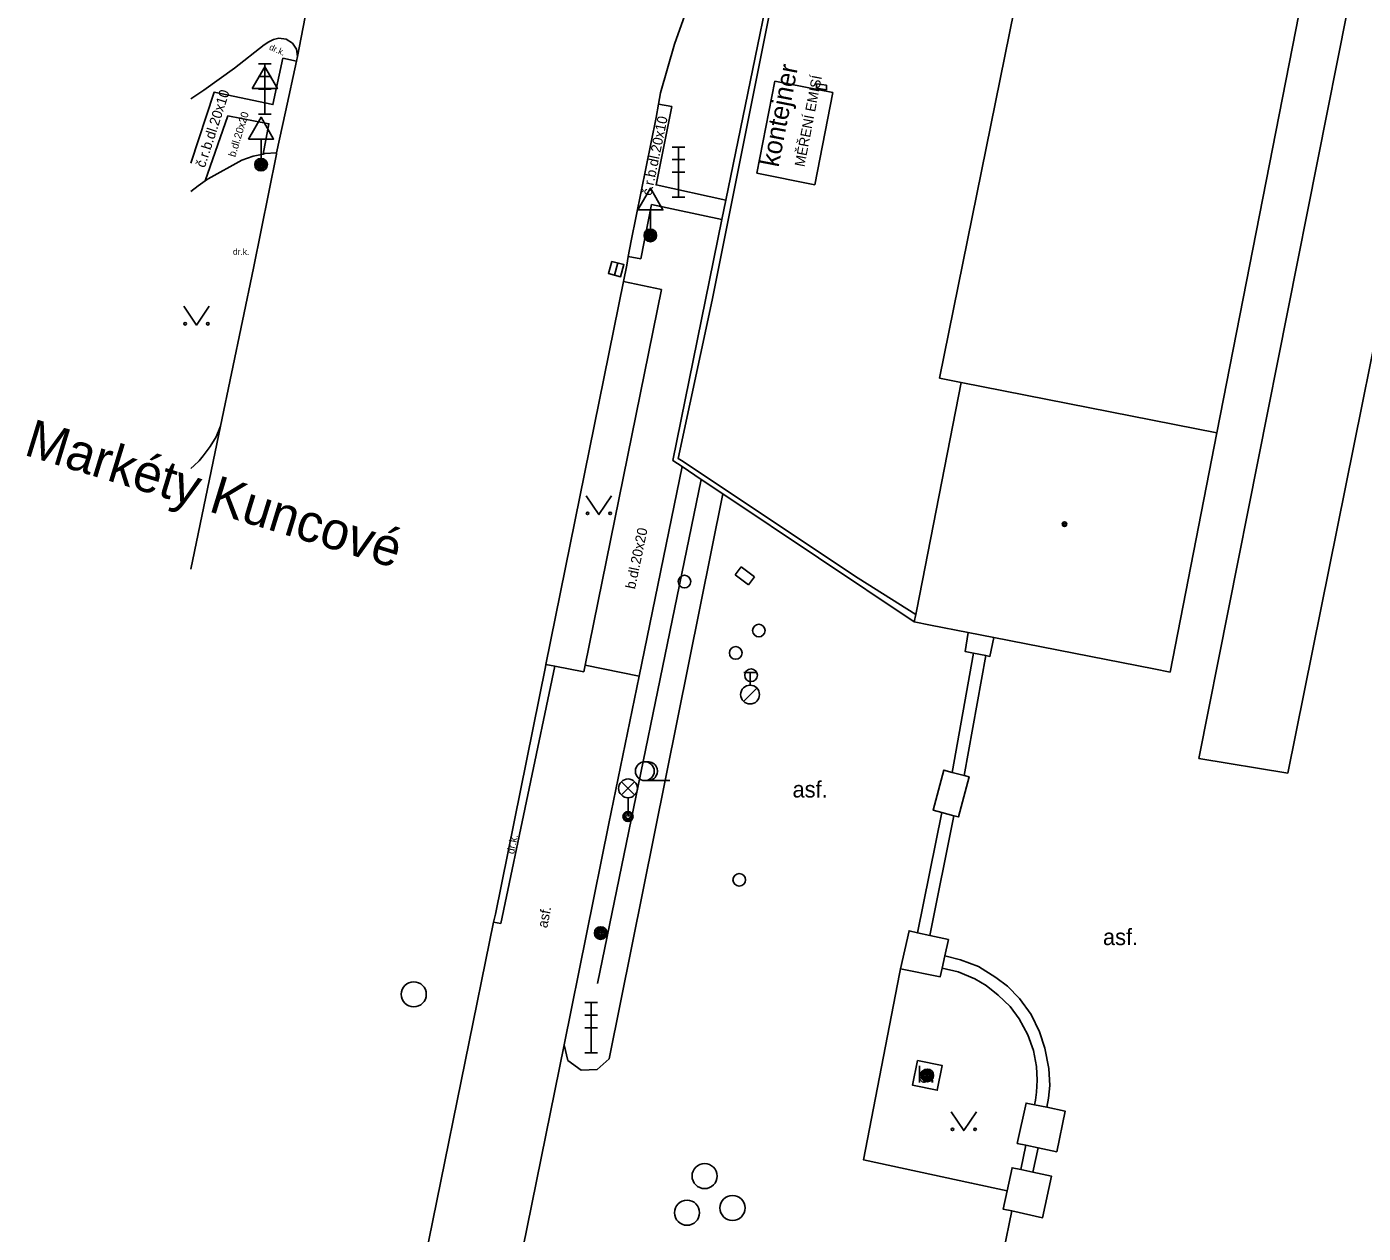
# Model space of a CAD drawing. Extents: x -595546 to -593986, y -1160845 to -1159202.
# Drawn here: x -595546.1 to -595492.9, y -1159653.6 to -1159605.5 of the extents above; entities that cross this region are included whole.
import ezdxf

# ---------------------------------------------------------------- set-up
doc = ezdxf.new("R2010")
doc.units = 0
for name, color, linetype in [('Level 25', 7, 'Continuous'), ('Level 27', 7, 'Continuous'), ('Level 28', 7, 'Continuous'), ('Level 31', 7, 'Continuous'), ('Level 33', 7, 'Continuous'), ('Level 34', 7, 'Continuous'), ('Level 36', 7, 'Continuous'), ('Level 39', 7, 'Continuous'), ('Nazvy ulic', 7, 'Continuous'), ('neurcene site - povrch.  znaky - skut. stav', 7, 'Continuous'), ('silnoproud - povrch.  znaky a  RIS  skut. velikost', 7, 'Continuous'), ('Specificka linie pasportu komunikaci', 7, 'Continuous'), ('TM - budovy zdene_ betonove - VP', 7, 'Continuous'), ('TM - chodniky - VP', 7, 'Continuous'), ('TM - komunikace - VP', 7, 'Continuous'), ('TM - plot drateny_ kovovy - VP', 7, 'Continuous'), ('TM - plot zdeny_ ohradni zed - VP', 7, 'Continuous'), ('TM - plot zivy neuzavreny', 7, 'Continuous'), ('TM - podezdivka plotu - VP', 7, 'Continuous'), ('TM - pomocna konstrukcni linie', 7, 'Continuous'), ('TM - popis objektu', 7, 'Continuous'), ('TM - popis povrchu', 7, 'Continuous'), ('TM - poznamka', 7, 'Continuous'), ('TM - rozhrani mezi zpev. plochami mezi sebou - VP', 7, 'Continuous'), ('TM - rozhrani ploch obecne - VP', 7, 'Continuous'), ('TM - vjezd na pozemek', 7, 'Continuous')]:
    doc.layers.add(name, color=color, linetype=linetype)

msp = doc.modelspace()

# ---------------------------------------------------------------- linework, layer by layer
at = {"layer": 'Level 25'}
for centre, radius in [((-595536.78, -1159611.03), 0.25), ((-595536.78, -1159611.03), 0.2), ((-595536.78, -1159611.03), 0.15), ((-595536.78, -1159611.03), 0.1), ((-595536.78, -1159611.03), 0.05), ((-595521.28, -1159613.85), 0.25), ((-595521.28, -1159613.85), 0.2), ((-595521.28, -1159613.85), 0.15), ((-595521.28, -1159613.85), 0.1), ((-595521.28, -1159613.85), 0.05), ((-595523.26, -1159641.64), 0.25), ((-595523.26, -1159641.64), 0.2), ((-595523.26, -1159641.64), 0.15), ((-595523.26, -1159641.64), 0.1), ((-595523.26, -1159641.64), 0.05), ((-595510.25, -1159647.31), 0.25), ((-595510.25, -1159647.31), 0.2), ((-595510.25, -1159647.31), 0.15), ((-595510.25, -1159647.31), 0.1), ((-595510.25, -1159647.31), 0.05)]:
    msp.add_circle(centre, radius, dxfattribs=at)
at = {"layer": 'Level 27'}
msp.add_line((-595522.574, -1159614.949), (-595522.706, -1159615.431), dxfattribs=at)
msp.add_lwpolyline([(-595522.815, -1159614.883), (-595522.947, -1159615.365), (-595522.465, -1159615.497), (-595522.333, -1159615.015)], close=True, dxfattribs=at)
for centre in [(-595530.7, -1159644.08), (-595519.12, -1159651.32), (-595519.82, -1159652.78), (-595518.01, -1159652.59)]:
    msp.add_circle(centre, 0.5, dxfattribs=at)
at = {"layer": 'Level 28'}
for p, q in [((-595517.56, -1159631.265), (-595517.06, -1159631.265)), ((-595517.31, -1159631.765), (-595517.31, -1159631.265)), ((-595517.568, -1159632.412), (-595517.038, -1159631.882))]:
    msp.add_line(p, q, dxfattribs=at)
for centre, radius in [((-595516.96, -1159629.59), 0.25), ((-595517.88, -1159630.48), 0.25), ((-595517.27, -1159631.37), 0.25), ((-595517.31, -1159632.14), 0.375), ((-595517.74, -1159639.52), 0.25)]:
    msp.add_circle(centre, radius, dxfattribs=at)
at = {"layer": 'Level 31'}
msp.add_circle((-595519.92, -1159627.64), 0.25, dxfattribs=at)
at = {"layer": 'Level 33'}
for p, q in [((-595536.88, -1159607.02), (-595536.38, -1159607.02)), ((-595536.63, -1159609.02), (-595536.63, -1159607.02)), ((-595536.88, -1159607.52), (-595536.38, -1159607.52)), ((-595536.88, -1159608.02), (-595536.38, -1159608.02)), ((-595536.88, -1159609.02), (-595536.38, -1159609.02)), ((-595520.41, -1159610.33), (-595519.91, -1159610.33)), ((-595520.16, -1159612.33), (-595520.16, -1159610.33)), ((-595520.41, -1159610.83), (-595519.91, -1159610.83)), ((-595520.41, -1159611.33), (-595519.91, -1159611.33)), ((-595520.41, -1159612.33), (-595519.91, -1159612.33)), ((-595522.435, -1159636.14), (-595521.905, -1159635.61)), ((-595522.435, -1159635.61), (-595521.905, -1159636.14)), ((-595522.17, -1159636.25), (-595522.17, -1159637)), ((-595523.89, -1159644.41), (-595523.39, -1159644.41)), ((-595523.64, -1159646.41), (-595523.64, -1159644.41)), ((-595523.89, -1159644.91), (-595523.39, -1159644.91)), ((-595523.89, -1159645.41), (-595523.39, -1159645.41)), ((-595523.89, -1159646.41), (-595523.39, -1159646.41))]:
    msp.add_line(p, q, dxfattribs=at)
for centre, radius in [((-595522.17, -1159635.875), 0.375), ((-595522.17, -1159637), 0.2), ((-595522.17, -1159637), 0.145), ((-595522.17, -1159637), 0.0876)]:
    msp.add_circle(centre, radius, dxfattribs=at)
at = {"layer": 'Level 34'}
for p, q in [((-595536.63, -1159608.002), (-595536.63, -1159609.02)), ((-595536.88, -1159609.02), (-595536.38, -1159609.02)), ((-595536.78, -1159610.012), (-595536.78, -1159611.03)), ((-595537.03, -1159611.03), (-595536.53, -1159611.03)), ((-595521.28, -1159612.832), (-595521.28, -1159613.85)), ((-595521.53, -1159613.85), (-595521.03, -1159613.85))]:
    msp.add_line(p, q, dxfattribs=at)
for points in [[(-595537.13, -1159608.002), (-595536.13, -1159608.002), (-595536.63, -1159607.136)], [(-595537.28, -1159610.012), (-595536.28, -1159610.012), (-595536.78, -1159609.146)], [(-595521.78, -1159612.832), (-595520.78, -1159612.832), (-595521.28, -1159611.966)]]:
    msp.add_lwpolyline(points, close=True, dxfattribs=at)
at = {"layer": 'Level 36'}
msp.add_line((-595521.5, -1159635.565), (-595520.5, -1159635.565), dxfattribs=at)
for points in [[(-595539.85, -1159616.67), (-595539.35, -1159617.42), (-595538.85, -1159616.67)], [(-595523.83, -1159624.22), (-595523.33, -1159624.97), (-595522.83, -1159624.22)], [(-595509.3, -1159648.76), (-595508.8, -1159649.51), (-595508.3, -1159648.76)]]:
    msp.add_lwpolyline(points, dxfattribs=at)
for centre, radius in [((-595539.8, -1159617.37), 0.05), ((-595538.901, -1159617.37), 0.05), ((-595523.78, -1159624.92), 0.05), ((-595522.881, -1159624.92), 0.05), ((-595521.5, -1159635.19), 0.375), ((-595509.25, -1159649.46), 0.05), ((-595508.351, -1159649.46), 0.05)]:
    msp.add_circle(centre, radius, dxfattribs=at)
msp.add_arc((-595521.375, -1159635.19), 0.375, 260.4059, 99.5941, dxfattribs=at)
at = {"layer": 'Level 39'}
for radius in [0.09, 0.0398]:
    msp.add_circle((-595504.79, -1159625.35), radius, dxfattribs=at)
at = {"layer": 'neurcene site - povrch.  znaky - skut. stav'}
for points in [[(-595514.67, -1159607.81), (-595514.67, -1159607.99)], [(-595514.27, -1159607.87), (-595514.67, -1159607.81)], [(-595514.27, -1159608.05), (-595514.27, -1159607.87)], [(-595514.67, -1159607.99), (-595514.27, -1159608.05)]]:
    msp.add_lwpolyline(points, dxfattribs=at)
at = {"layer": 'silnoproud - povrch.  znaky a  RIS  skut. velikost'}
for points in [[(-595517.66, -1159627.05), (-595517.9, -1159627.37)], [(-595517.9, -1159627.37), (-595517.37, -1159627.77)], [(-595517.13, -1159627.45), (-595517.66, -1159627.05)], [(-595517.37, -1159627.77), (-595517.13, -1159627.45)]]:
    msp.add_lwpolyline(points, dxfattribs=at)
at = {"layer": 'Specificka linie pasportu komunikaci'}
for points in [[(-595535.33, -1159606.72), (-595531.76, -1159588.21)], [(-595539.58, -1159627.145), (-595538.39, -1159621.45)]]:
    msp.add_lwpolyline(points, dxfattribs=at)
at = {"layer": 'TM - budovy zdene_ betonove - VP'}
for points in [[(-595509.77, -1159619.54), (-595493.63, -1159539.95)], [(-595495.19, -1159603.68), (-595498.72, -1159621.71)], [(-595508.9, -1159619.71), (-595509.77, -1159619.54)], [(-595510.67, -1159628.75), (-595508.9, -1159619.71)], [(-595508.9, -1159619.71), (-595498.72, -1159621.71)], [(-595498.72, -1159621.71), (-595500.59, -1159631.25)], [(-595510.77, -1159629.24), (-595510.71, -1159628.95)], [(-595510.71, -1159628.95), (-595510.67, -1159628.75)], [(-595510.12, -1159629.37), (-595510.77, -1159629.24)], [(-595508.63, -1159629.67), (-595510.12, -1159629.37)], [(-595508.63, -1159629.67), (-595507.61, -1159629.87)], [(-595507.61, -1159629.87), (-595501.24, -1159631.12)], [(-595500.59, -1159631.25), (-595501.24, -1159631.12)]]:
    msp.add_lwpolyline(points, dxfattribs=at)
at = {"layer": 'TM - chodniky - VP'}
for points in [[(-595538.88, -1159611.6), (-595537.54, -1159610.85)], [(-595537.54, -1159610.85), (-595537.09, -1159610.69), (-595536.7, -1159610.61)], [(-595536.7, -1159610.61), (-595536.63, -1159610.59), (-595536.16, -1159610.56)], [(-595539.01, -1159611.68), (-595538.88, -1159611.6)], [(-595539.58, -1159612.106), (-595539.29, -1159611.87), (-595539.01, -1159611.68)], [(-595522.35, -1159615.68), (-595520.83, -1159616.01)], [(-595520.83, -1159616.01), (-595523.87, -1159630.97)], [(-595521.73, -1159631.41), (-595520.01, -1159623.06)], [(-595525.44, -1159630.94), (-595525.08, -1159631.01)], [(-595525.08, -1159631.01), (-595523.93, -1159631.24)], [(-595523.87, -1159630.97), (-595523.93, -1159631.24)], [(-595524.71, -1159646.09), (-595522.93, -1159637.27), (-595521.73, -1159631.41)]]:
    msp.add_lwpolyline(points, dxfattribs=at)
at = {"layer": 'TM - komunikace - VP'}
for points in [[(-595520.95, -1159608.62), (-595520.87, -1159608.17), (-595520.32, -1159606.23), (-595519.78, -1159604.7)], [(-595536.65, -1159606.26), (-595537.84, -1159607.19), (-595539.06, -1159608.07), (-595539.58, -1159608.416)], [(-595536.65, -1159606.26), (-595536.47, -1159606.14), (-595536.28, -1159606.05), (-595536.07, -1159606)], [(-595536.07, -1159606), (-595535.78, -1159606.03), (-595535.53, -1159606.19), (-595535.37, -1159606.43), (-595535.33, -1159606.72)], [(-595535.37, -1159606.91), (-595535.33, -1159606.72)], [(-595536.16, -1159610.56), (-595535.81, -1159608.93), (-595535.37, -1159606.91)], [(-595521.05, -1159609.16), (-595520.95, -1159608.62)], [(-595521.05, -1159609.16), (-595522.04, -1159614.06)], [(-595538.39, -1159621.45), (-595537.08, -1159615.16), (-595536.17, -1159610.62), (-595536.16, -1159610.56)], [(-595522.04, -1159614.06), (-595522.16, -1159614.69)], [(-595522.16, -1159614.69), (-595522.22, -1159615.03)], [(-595522.22, -1159615.03), (-595522.35, -1159615.68)], [(-595522.35, -1159615.68), (-595525.44, -1159630.94)], [(-595538.39, -1159621.45), (-595538.57, -1159621.87), (-595538.81, -1159622.26), (-595539.08, -1159622.63)], [(-595539.08, -1159622.63), (-595539.25, -1159622.83), (-595539.44, -1159623.01), (-595539.58, -1159623.129)], [(-595522.92, -1159646.65), (-595518.39, -1159624.15)], [(-595525.44, -1159630.94), (-595525.46, -1159631.03), (-595527.45, -1159640.89), (-595527.52, -1159641.21)], [(-595527.52, -1159641.21), (-595530.91, -1159657.85)], [(-595511.32, -1159643.07), (-595511.36, -1159643.27), (-595512.8, -1159650.67), (-595508.49, -1159651.6), (-595507.07, -1159651.91)], [(-595524.71, -1159646.09), (-595526.73, -1159656.04)], [(-595523.4, -1159647.08), (-595524.04, -1159647.1), (-595524.56, -1159646.71), (-595524.71, -1159646.09)], [(-595522.92, -1159646.65), (-595523.4, -1159647.08)]]:
    msp.add_lwpolyline(points, dxfattribs=at)
at = {"layer": 'TM - plot drateny_ kovovy - VP'}
for points in [[(-595508.78, -1159635.37), (-595507.92, -1159630.58)], [(-595510.15, -1159641.74), (-595509.2, -1159636.97)], [(-595505.49, -1159648.58), (-595505.43, -1159648.22), (-595505.37, -1159647.71), (-595505.41, -1159647.03), (-595505.58, -1159646.23), (-595505.79, -1159645.58), (-595506.12, -1159644.89), (-595506.58, -1159644.24), (-595507.06, -1159643.76), (-595507.53, -1159643.41), (-595508.22, -1159642.97), (-595508.93, -1159642.71), (-595509.55, -1159642.55)], [(-595506.05, -1159651.17), (-595505.84, -1159650.2)]]:
    msp.add_lwpolyline(points, dxfattribs=at)
at = {"layer": 'TM - plot zdeny_ ohradni zed - VP'}
msp.add_lwpolyline([(-595510.71, -1159628.95), (-595513, -1159627.5), (-595518.33, -1159623.96), (-595519.98, -1159622.86), (-595520.17, -1159622.74), (-595518.82, -1159616.43), (-595515.27, -1159598.69)], dxfattribs=at)
at = {"layer": 'TM - plot zivy neuzavreny'}
msp.add_lwpolyline([(-595519.26, -1159623.57), (-595523.38, -1159643.65)], dxfattribs=at)
at = {"layer": 'TM - podezdivka plotu - VP'}
for points in [[(-595506.58, -1159565.83), (-595510.24, -1159583.86), (-595515.45, -1159598.68), (-595518.27, -1159612.44)], [(-595518.27, -1159612.44), (-595518.43, -1159613.21)], [(-595518.43, -1159613.21), (-595520.39, -1159622.81)], [(-595520.39, -1159622.81), (-595520.01, -1159623.06)], [(-595520.01, -1159623.06), (-595519.26, -1159623.57), (-595518.39, -1159624.15)], [(-595518.39, -1159624.15), (-595510.77, -1159629.24)], [(-595508.41, -1159630.49), (-595509.26, -1159635.24)], [(-595509.68, -1159636.84), (-595510.64, -1159641.63)], [(-595506.33, -1159650.09), (-595506.53, -1159651.06)]]:
    msp.add_lwpolyline(points, dxfattribs=at)
at = {"layer": 'TM - pomocna konstrukcni linie'}
msp.add_lwpolyline([(-595527.23, -1159641.26), (-595527.52, -1159641.21)], dxfattribs=at)
at = {"layer": 'TM - rozhrani mezi zpev. plochami mezi sebou - VP'}
for points in [[(-595539.58, -1159610.97), (-595538.65, -1159608.15), (-595536.31, -1159608.64), (-595535.91, -1159606.79)], [(-595535.37, -1159606.91), (-595535.91, -1159606.79)], [(-595518.27, -1159612.44), (-595521.05, -1159611.84), (-595520.43, -1159608.71)], [(-595520.95, -1159608.62), (-595520.43, -1159608.71)], [(-595539.01, -1159611.68), (-595538.1, -1159609.09), (-595536.47, -1159609.4), (-595536.7, -1159610.61)], [(-595521.66, -1159614.78), (-595521.23, -1159612.62), (-595518.43, -1159613.21)], [(-595522.16, -1159614.69), (-595521.66, -1159614.78)], [(-595527.23, -1159641.26), (-595525.08, -1159631.01)], [(-595523.87, -1159630.97), (-595521.73, -1159631.41)]]:
    msp.add_lwpolyline(points, dxfattribs=at)
at = {"layer": 'TM - rozhrani ploch obecne - VP'}
for points in [[(-595491.44, -1159604.04), (-595493.54, -1159604.95), (-595499.44, -1159634.68), (-595495.9, -1159635.27), (-595489.65, -1159604.24), (-595491.44, -1159604.04)], [(-595516.33, -1159607.7), (-595517.04, -1159611.37)], [(-595514.02, -1159608.16), (-595516.33, -1159607.7)], [(-595514.73, -1159611.83), (-595514.02, -1159608.16)], [(-595517.04, -1159611.37), (-595514.73, -1159611.83)], [(-595508.41, -1159630.49), (-595508.75, -1159630.42), (-595508.63, -1159629.67)], [(-595507.92, -1159630.58), (-595507.76, -1159630.62), (-595507.61, -1159629.87)], [(-595508.41, -1159630.49), (-595507.92, -1159630.58)], [(-595509.26, -1159635.24), (-595509.6, -1159635.15), (-595510.02, -1159636.75), (-595509.68, -1159636.84)], [(-595509.26, -1159635.24), (-595508.78, -1159635.37)], [(-595509.2, -1159636.97), (-595509.01, -1159637.01), (-595508.59, -1159635.41), (-595508.78, -1159635.37)], [(-595509.68, -1159636.84), (-595509.2, -1159636.97)], [(-595510.64, -1159641.63), (-595510.98, -1159641.55), (-595511.32, -1159643.07)], [(-595510.64, -1159641.63), (-595510.15, -1159641.74)], [(-595509.55, -1159642.55), (-595509.41, -1159641.9), (-595510.15, -1159641.74)], [(-595509.55, -1159642.55), (-595509.66, -1159643.04)], [(-595511.32, -1159643.07), (-595509.74, -1159643.38), (-595509.66, -1159643.04)], [(-595509.66, -1159643.04), (-595509.03, -1159643.19), (-595508.36, -1159643.46), (-595507.91, -1159643.73), (-595507.43, -1159644.11), (-595506.95, -1159644.57), (-595506.59, -1159645.05), (-595506.25, -1159645.7), (-595506.03, -1159646.32), (-595505.9, -1159646.96), (-595505.88, -1159647.5), (-595505.9, -1159647.98), (-595505.94, -1159648.29), (-595505.98, -1159648.48)], [(-595510.64, -1159646.72), (-595509.66, -1159646.92), (-595509.86, -1159647.9), (-595510.84, -1159647.7), (-595510.64, -1159646.72)], [(-595505.98, -1159648.48), (-595506.32, -1159648.41), (-595506.67, -1159650.02), (-595506.33, -1159650.09)], [(-595505.98, -1159648.48), (-595505.49, -1159648.58)], [(-595505.84, -1159650.2), (-595505.1, -1159650.35), (-595504.76, -1159648.74), (-595505.49, -1159648.58)], [(-595505.84, -1159650.2), (-595506.33, -1159650.09)], [(-595506.53, -1159651.06), (-595506.88, -1159650.99), (-595507.07, -1159651.91)], [(-595506.89, -1159652.71), (-595505.66, -1159652.98), (-595505.31, -1159651.32), (-595506.05, -1159651.17)], [(-595506.05, -1159651.17), (-595506.53, -1159651.06)], [(-595507.07, -1159651.91), (-595507.23, -1159652.64), (-595506.89, -1159652.71)]]:
    msp.add_lwpolyline(points, dxfattribs=at)
at = {"layer": 'TM - vjezd na pozemek'}
msp.add_lwpolyline([(-595506.89, -1159652.71), (-595507.88, -1159657.57)], dxfattribs=at)

# ---------------------------------------------------------------- texts
at = {"layer": 'Nazvy ulic'}
msp.add_text('Markéty Kuncové', height=1.5, rotation=342.9799, dxfattribs=at).set_placement((-595546.267, -1159622.578))
at = {"layer": 'TM - popis objektu'}
msp.add_text('MĚŘENÍ EMISÍ', height=0.4, rotation=79, dxfattribs=at).set_placement((-595515.15, -1159611.14))
at = {"layer": 'TM - popis povrchu'}
for s, height, rotation, p in [('dr.k.', 0.25, 336, (-595536.48, -1159606.44)), ('č.r.b.dl.20x10', 0.4, 72, (-595539.02, -1159611.18)), ('b.dl.20x20', 0.3, 72.8569, (-595537.81, -1159610.75)), ('č.r.b.dl.20x10', 0.4, 78.2347, (-595521.24, -1159612.29)), ('dr.k.', 0.25, 359, (-595537.9, -1159614.62)), ('b.dl.20x20', 0.4, 78.2347, (-595521.89, -1159627.96)), ('asf.', 0.4, 78.7659, (-595525.39, -1159641.46))]:
    msp.add_text(s, height=height, rotation=rotation, dxfattribs=at).set_placement(p)
for s, p in [('asf.', (-595515.62, -1159636.24)), ('asf.', (-595503.26, -1159642.12)), ('b.', (-595510.66, -1159647.6))]:
    msp.add_text(s, height=0.65, dxfattribs=at).set_placement(p)
at = {"layer": 'TM - poznamka'}
for s, height, rotation, p in [('kontejner', 0.75, 79, (-595516.18, -1159611.16)), ('dr.k.', 0.3, 78.1166, (-595526.71, -1159638.51))]:
    msp.add_text(s, height=height, rotation=rotation, dxfattribs=at).set_placement(p)

doc.saveas('drawing.dxf')
